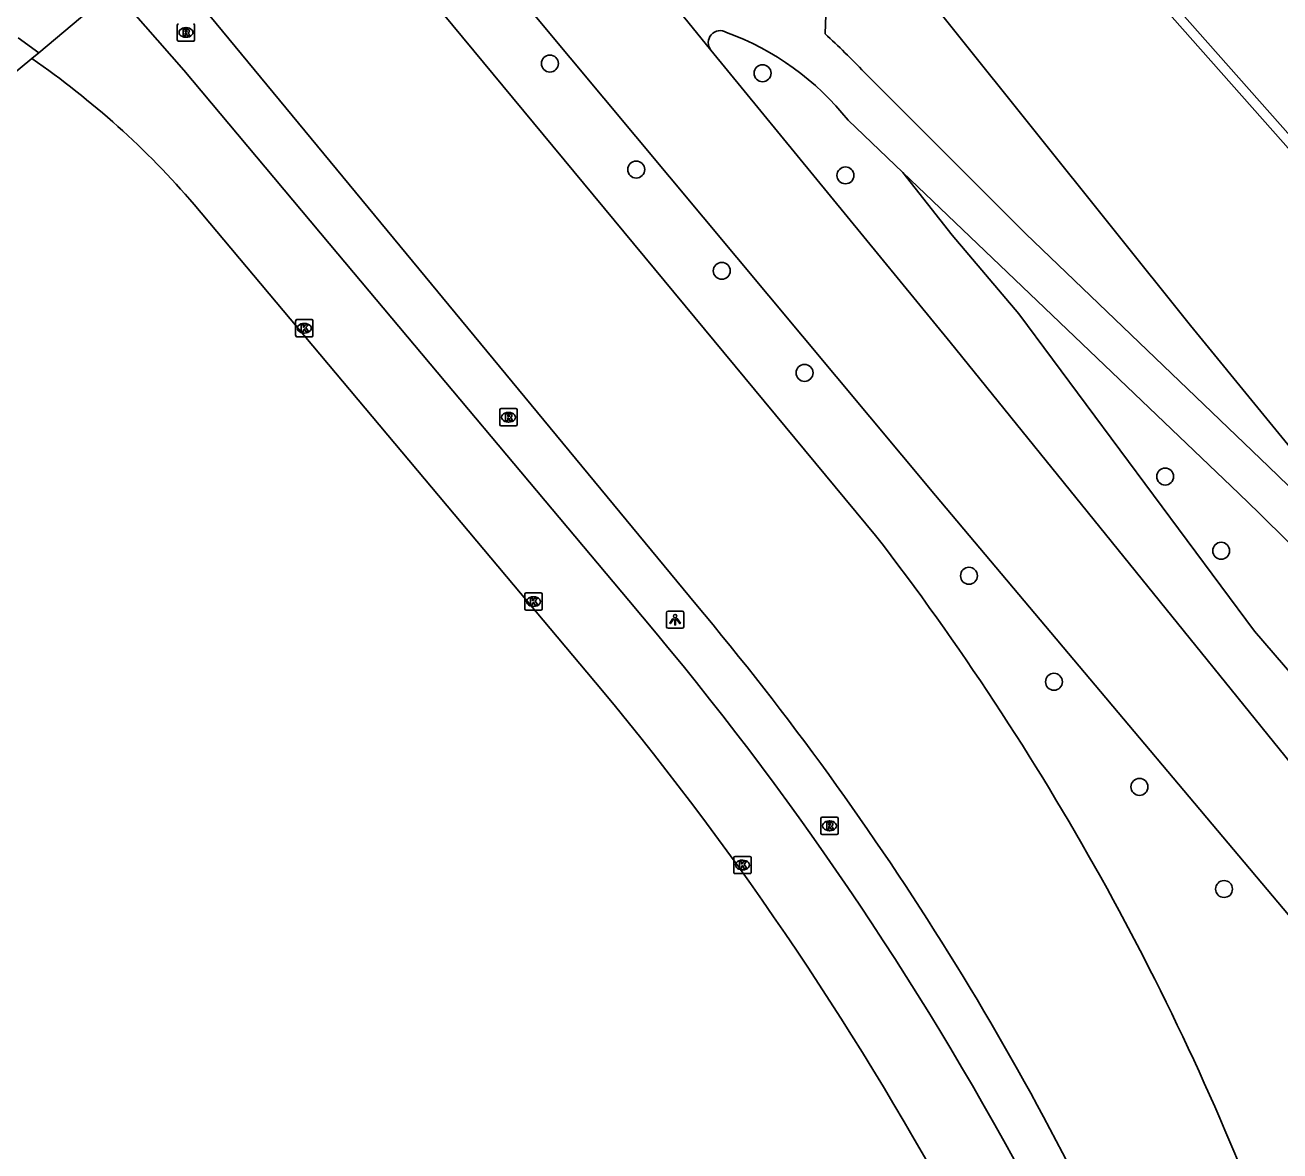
# Model space of a CAD drawing. Extents: x 155018 to 156648, y 383980 to 385733.
# Drawn here: x 155699.4 to 155771.9, y 385612 to 385677 of the extents above; entities that cross this region are included whole.
import ezdxf

# ---------------------------------------------------------------- set-up
doc = ezdxf.new("R2010")
doc.units = 0
for name, color, linetype in [('IMGEO_Boom', 7, 'Continuous'), ('IMGEO_Groenvoorziening', 7, 'Continuous'), ('IMGEO_Kademuur', 7, 'Continuous'), ('IMGEO_Kolk', 7, 'Continuous'), ('IMGEO_Lichtpunt', 7, 'Continuous'), ('IMGEO_Loofbos', 7, 'Continuous'), ('IMGEO_Rijbaan_lokaal_gesloten', 7, 'Continuous'), ('IMGEO_Rioolput', 7, 'Continuous'), ('IMGEO_Voetpad_open', 7, 'Continuous')]:
    doc.layers.add(name, color=color, linetype=linetype)

msp = doc.modelspace()

# ---------------------------------------------------------------- linework, layer by layer
at = {"layer": 'IMGEO_Boom'}
for centre in [(155729.699, 385674.803), (155741.986, 385674.242), (155734.687, 385668.678), (155746.772, 385668.346), (155739.626, 385662.831), (155744.412, 385656.935), (155765.246, 385650.945), (155768.479, 385646.663), (155753.909, 385645.22), (155758.821, 385639.094), (155763.758, 385633.019), (155768.646, 385627.123)]:
    msp.add_circle(centre, 0.489, dxfattribs=at)
at = {"layer": 'IMGEO_Groenvoorziening'}
for points in [[(155717.52, 385690.272), (155723.184, 385684.357), (155751.969, 385649.858), (155777.489, 385619.549), (155778.411, 385618.199)], [(155731.153, 385685.242), (155739, 385675.581)]]:
    msp.add_lwpolyline(points, dxfattribs=at)
at = {"layer": 'IMGEO_Kademuur'}
for points in [[(155778.366, 385663.111), (155779.703, 385661.596), (155780.115, 385661.96), (155775.31, 385667.406), (155759.06, 385685.786), (155745.203, 385701.57), (155728.647, 385719.656), (155725.486, 385723.35)], [(155777.422, 385664.181), (155774.898, 385667.042), (155758.648, 385685.423), (155744.793, 385701.203), (155728.235, 385719.291), (155725.067, 385722.993)]]:
    msp.add_lwpolyline(points, dxfattribs=at)
at = {"layer": 'IMGEO_Kolk'}
for p, q in [((155715.083, 385660.018), (155715.935, 385660.018)), ((155715.008, 385659.092), (155715.008, 385659.944)), ((155715.496, 385659.798), (155715.521, 385659.798)), ((155716.009, 385659.944), (155716.009, 385659.092)), ((155715.935, 385659.018), (155715.083, 385659.018)), ((155715.519, 385659.238), (155715.494, 385659.238)), ((155728.247, 385643.302), (155728.247, 385644.154)), ((155728.322, 385644.228), (155729.174, 385644.228)), ((155729.248, 385644.154), (155729.248, 385643.302)), ((155728.758, 385643.448), (155728.733, 385643.448)), ((155728.735, 385644.008), (155728.76, 385644.008)), ((155729.174, 385643.228), (155728.322, 385643.228)), ((155740.322, 385628.084), (155740.322, 385628.936)), ((155740.397, 385629.01), (155741.249, 385629.01)), ((155741.323, 385628.936), (155741.323, 385628.084)), ((155740.833, 385628.23), (155740.808, 385628.23)), ((155740.81, 385628.79), (155740.835, 385628.79)), ((155741.249, 385628.01), (155740.397, 385628.01))]:
    msp.add_line(p, q, dxfattribs=at)
for points in [[(155715.083, 385660.018), (155715.935, 385660.018)], [(155715.008, 385659.092), (155715.008, 385659.944)], [(155715.329, 385659.718), (155715.452, 385659.718), (155715.452, 385659.567), (155715.582, 385659.718), (155715.746, 385659.718), (155715.6, 385659.567), (155715.753, 385659.318), (155715.601, 385659.318), (155715.516, 385659.482), (155715.452, 385659.415), (155715.452, 385659.318), (155715.329, 385659.318), (155715.329, 385659.718)], [(155716.009, 385659.944), (155716.009, 385659.092)], [(155715.935, 385659.018), (155715.083, 385659.018)], [(155728.247, 385643.302), (155728.247, 385644.154)], [(155728.322, 385644.228), (155729.174, 385644.228)], [(155729.248, 385644.154), (155729.248, 385643.302)], [(155728.568, 385643.928), (155728.691, 385643.928), (155728.691, 385643.777), (155728.821, 385643.928), (155728.985, 385643.928), (155728.839, 385643.777), (155728.992, 385643.528), (155728.84, 385643.528), (155728.755, 385643.692), (155728.691, 385643.625), (155728.691, 385643.528), (155728.568, 385643.528), (155728.568, 385643.928)], [(155729.174, 385643.228), (155728.322, 385643.228)], [(155740.322, 385628.084), (155740.322, 385628.936)], [(155740.397, 385629.01), (155741.249, 385629.01)], [(155741.323, 385628.936), (155741.323, 385628.084)], [(155740.643, 385628.71), (155740.766, 385628.71), (155740.766, 385628.559), (155740.896, 385628.71), (155741.06, 385628.71), (155740.914, 385628.559), (155741.067, 385628.31), (155740.915, 385628.31), (155740.83, 385628.474), (155740.766, 385628.407), (155740.766, 385628.31), (155740.643, 385628.31), (155740.643, 385628.71)], [(155741.249, 385628.01), (155740.397, 385628.01)]]:
    msp.add_lwpolyline(points, dxfattribs=at)
for centre, start, end in [((155715.085, 385659.942), 91.55205, 178.44795), ((155715.085, 385659.942), 91.55205, 178.44795), ((155715.933, 385659.942), 1.55205, 88.44795), ((155715.933, 385659.942), 1.55205, 88.44795), ((155715.085, 385659.094), 181.55205, 268.44795), ((155715.085, 385659.094), 181.55205, 268.44795), ((155715.933, 385659.094), 271.55205, 358.44795), ((155715.933, 385659.094), 271.55205, 358.44795), ((155728.324, 385644.152), 91.55205, 178.44795), ((155728.324, 385644.152), 91.55205, 178.44795), ((155729.172, 385644.152), 1.55205, 88.44795), ((155729.172, 385644.152), 1.55205, 88.44795), ((155728.324, 385643.304), 181.55205, 268.44795), ((155728.324, 385643.304), 181.55205, 268.44795), ((155729.172, 385643.304), 271.55205, 358.44795), ((155729.172, 385643.304), 271.55205, 358.44795), ((155740.399, 385628.934), 91.55205, 178.44795), ((155740.399, 385628.934), 91.55205, 178.44795), ((155741.247, 385628.934), 1.55205, 88.44795), ((155741.247, 385628.934), 1.55205, 88.44795), ((155740.399, 385628.086), 181.55205, 268.44795), ((155740.399, 385628.086), 181.55205, 268.44795), ((155741.247, 385628.086), 271.55205, 358.44795), ((155741.247, 385628.086), 271.55205, 358.44795)]:
    msp.add_arc(centre, 0.0765, start, end, dxfattribs=at)
for centre, major_axis, ratio, start_param, end_param in [((155715.495, 385659.518), (-0.387, 0.002), 0.722429, 4.712389, 7.853982), ((155715.52, 385659.518), (-0.39, 0.002), 0.717154, 1.570796, 4.712389), ((155728.734, 385643.728), (-0.387, 0.002), 0.722429, 4.712389, 7.853982), ((155728.759, 385643.728), (-0.39, 0.002), 0.717154, 1.570796, 4.712389), ((155740.809, 385628.51), (-0.387, 0.002), 0.722429, 4.712389, 7.853982), ((155740.834, 385628.51), (-0.39, 0.002), 0.717154, 1.570796, 4.712389)]:
    msp.add_ellipse(centre, major_axis=major_axis, ratio=ratio, start_param=start_param, end_param=end_param, dxfattribs=at)
at = {"layer": 'IMGEO_Lichtpunt'}
for p, q in [((155736.431, 385643.083), (155736.431, 385642.276)), ((155736.431, 385643.083), (155736.431, 385642.276)), ((155737.333, 385643.178), (155736.525, 385643.178)), ((155737.333, 385643.178), (155736.525, 385643.178)), ((155737.427, 385642.276), (155737.427, 385643.083)), ((155737.427, 385642.276), (155737.427, 385643.083)), ((155736.525, 385642.182), (155737.333, 385642.182)), ((155736.525, 385642.182), (155737.333, 385642.182))]:
    msp.add_line(p, q, dxfattribs=at)
for points in [[(155736.805, 385642.747), (155736.844, 385642.719), (155736.656, 385642.457), (155736.618, 385642.484), (155736.805, 385642.747)], [(155736.907, 385642.699), (155736.954, 385642.699), (155736.954, 385642.377), (155736.907, 385642.377), (155736.907, 385642.699)], [(155737.017, 385642.719), (155737.055, 385642.746), (155737.242, 385642.484), (155737.203, 385642.456), (155737.017, 385642.719)]]:
    msp.add_lwpolyline(points, dxfattribs=at)
msp.add_circle((155736.93, 385642.881), 0.0994, dxfattribs=at)
for centre, start, end in [((155736.525, 385643.083), 90, 180), ((155736.525, 385643.083), 90, 180), ((155737.333, 385643.083), 0, 90), ((155737.333, 385643.083), 0, 90), ((155736.525, 385642.276), 180, 270), ((155736.525, 385642.276), 180, 270), ((155737.333, 385642.276), 270, 0), ((155737.333, 385642.276), 270, 360)]:
    msp.add_arc(centre, 0.0946, start, end, dxfattribs=at)
at = {"layer": 'IMGEO_Loofbos'}
for points in [[(155745.593, 385676.518), (155745.731, 385680.338), (155745.155, 385684.063), (155740.05, 385693.77)], [(155740.05, 385693.77), (155748.523, 385682.4), (155766.711, 385659.664), (155775.182, 385649.306), (155879.184, 385529.668), (155904.78, 385500), (155947.342, 385451.497), (155963.878, 385431.953), (155982.457, 385410.308), (155994.096, 385396.892), (156007.291, 385381.87), (156018.348, 385369.016), (156021.108, 385367.171), (156026.212, 385364.331), (156032.547, 385362.066), (156035.538, 385360.301), (156039.285, 385357.432), (156042.098, 385353.962), (156042.4, 385353.589)], [(155782.921, 385621.515), (155752.832, 385658.702), (155739, 385675.581)], [(155771.217, 385651.526), (155757.19, 385664.975), (155747.86, 385674.307)], [(155746.923, 385671.532), (155750.087, 385668.509)], [(155750.087, 385668.509), (155769.494, 385649.973)], [(155779.24, 385631.746), (155770.4, 385642.022), (155756.783, 385660.343), (155752.934, 385664.892), (155750.087, 385668.509)]]:
    msp.add_lwpolyline(points, dxfattribs=at)
for centre, radius, start, end in [((155739.54, 385676.013), 0.692, 59.01134, 218.67224), ((155734.432, 385661.636), 15.936, 38.3875, 69.94851), ((155709.226, 385636.962), 53.734, 44.02793, 47.40503), ((155642.727, 385517.41), 185.733, 38.25633, 46.22745), ((155629.378, 385504.132), 202.243, 38.79743, 46.1469)]:
    msp.add_arc(centre, radius, start, end, dxfattribs=at)
at = {"layer": 'IMGEO_Rijbaan_lokaal_gesloten'}
for points in [[(155748.511, 385647.549), (155716.531, 385686.127), (155714.986, 385688.079)], [(155707.284, 385680.911), (155708.589, 385679.357), (155738.127, 385643.575)], [(155700.167, 385675.414), (155704.503, 385679.083)], [(155734.248, 385643.784), (155717.453, 385663.817), (155708.554, 385674.422), (155704.816, 385678.698)], [(155698.978, 385676.29), (155700.167, 385675.414)], [(155700.167, 385675.414), (155699.773, 385675.089)], [(155709.147, 385666.66), (155732.735, 385638.573)]]:
    msp.add_lwpolyline(points, dxfattribs=at)
for centre, radius, start, end in [((155671.858, 385634.618), 49.165, 40.67255, 55.40437), ((155623.016, 385550.674), 158.536, 20.55241, 37.66626), ((155589.821, 385520.355), 189.984, 28.66629, 40.51746), ((155603.619, 385530.697), 175.596, 23.72369, 40.00298), ((155588.655, 385519.169), 187.127, 28.18346, 39.64978)]:
    msp.add_arc(centre, radius, start, end, dxfattribs=at)
at = {"layer": 'IMGEO_Rioolput'}
for p, q in [((155708.169, 385676.173), (155708.169, 385677.025)), ((155708.657, 385676.879), (155708.682, 385676.879)), ((155709.17, 385677.025), (155709.17, 385676.173)), ((155709.096, 385676.099), (155708.244, 385676.099)), ((155708.68, 385676.319), (155708.655, 385676.319)), ((155726.804, 385653.948), (155726.804, 385654.8)), ((155726.879, 385654.874), (155727.731, 385654.874)), ((155727.292, 385654.654), (155727.317, 385654.654)), ((155727.805, 385654.8), (155727.805, 385653.948)), ((155727.731, 385653.874), (155726.879, 385653.874)), ((155727.315, 385654.094), (155727.29, 385654.094)), ((155745.352, 385630.347), (155745.352, 385631.199)), ((155745.427, 385631.273), (155746.279, 385631.273)), ((155745.84, 385631.053), (155745.865, 385631.053)), ((155746.353, 385631.199), (155746.353, 385630.347)), ((155746.279, 385630.273), (155745.427, 385630.273)), ((155745.863, 385630.493), (155745.838, 385630.493))]:
    msp.add_line(p, q, dxfattribs=at)
for points in [[(155708.169, 385676.173), (155708.169, 385677.025)], [(155708.758, 385676.797), (155708.506, 385676.799), (155708.506, 385676.399)], [(155708.684, 385676.718), (155708.63, 385676.718), (155708.63, 385676.637)], [(155709.17, 385677.025), (155709.17, 385676.173)], [(155709.096, 385676.099), (155708.244, 385676.099)], [(155708.506, 385676.399), (155708.63, 385676.399), (155708.63, 385676.561), (155708.641, 385676.561)], [(155708.63, 385676.637), (155708.682, 385676.637)], [(155708.688, 385676.532), (155708.759, 385676.399), (155708.899, 385676.399), (155708.834, 385676.525)], [(155726.804, 385653.948), (155726.804, 385654.8)], [(155726.879, 385654.874), (155727.731, 385654.874)], [(155727.393, 385654.572), (155727.141, 385654.574), (155727.141, 385654.174)], [(155727.141, 385654.174), (155727.265, 385654.174), (155727.265, 385654.336), (155727.276, 385654.336)], [(155727.319, 385654.493), (155727.265, 385654.493), (155727.265, 385654.412)], [(155727.265, 385654.412), (155727.317, 385654.412)], [(155727.323, 385654.307), (155727.394, 385654.174), (155727.534, 385654.174), (155727.469, 385654.3)], [(155727.805, 385654.8), (155727.805, 385653.948)], [(155727.731, 385653.874), (155726.879, 385653.874)], [(155745.352, 385630.347), (155745.352, 385631.199)], [(155745.427, 385631.273), (155746.279, 385631.273)], [(155745.941, 385630.971), (155745.689, 385630.973), (155745.689, 385630.573)], [(155746.353, 385631.199), (155746.353, 385630.347)], [(155746.279, 385630.273), (155745.427, 385630.273)], [(155745.689, 385630.573), (155745.813, 385630.573), (155745.813, 385630.735), (155745.824, 385630.735)], [(155745.867, 385630.892), (155745.813, 385630.892), (155745.813, 385630.811)], [(155745.813, 385630.811), (155745.865, 385630.811)], [(155745.871, 385630.706), (155745.942, 385630.573), (155746.082, 385630.573), (155746.017, 385630.699)]]:
    msp.add_lwpolyline(points, dxfattribs=at)
for centre, radius, start, end in [((155708.246, 385677.023), 0.0765, 91.55205, 178.44795), ((155708.246, 385677.023), 0.0765, 91.55205, 178.44795), ((155708.69, 385676.622), 0.0964, 77.00612, 93.18647), ((155708.704, 385676.679), 0.0378, 276.66336, 79.67722), ((155708.757, 385676.687), 0.109, 350.36119, 89.41601), ((155708.755, 385676.687), 0.112, 277.58423, 350.98172), ((155709.094, 385677.023), 0.0765, 1.55205, 88.44795), ((155709.094, 385677.023), 0.0765, 1.55205, 88.44795), ((155708.246, 385676.175), 0.0765, 181.55205, 268.44795), ((155708.246, 385676.175), 0.0765, 181.55205, 268.44795), ((155708.64, 385676.508), 0.0533, 26.02933, 88.69889), ((155708.666, 385676.826), 0.19, 274.7715, 282.96867), ((155708.739, 385676.472), 0.108, 29.51342, 73.79051), ((155709.094, 385676.175), 0.0765, 271.55205, 358.44795), ((155709.094, 385676.175), 0.0765, 271.55205, 358.44795), ((155726.881, 385654.798), 0.0765, 91.55205, 178.44795), ((155726.881, 385654.798), 0.0765, 91.55205, 178.44795), ((155727.275, 385654.283), 0.0533, 26.02933, 88.69889), ((155727.301, 385654.601), 0.19, 274.7715, 282.96867), ((155727.325, 385654.397), 0.0964, 77.00612, 93.18647), ((155727.339, 385654.454), 0.0378, 276.66336, 79.67722), ((155727.392, 385654.462), 0.109, 350.36119, 89.41601), ((155727.39, 385654.462), 0.112, 277.58423, 350.98172), ((155727.374, 385654.247), 0.108, 29.51342, 73.79051), ((155727.729, 385654.798), 0.0765, 1.55205, 88.44795), ((155727.729, 385654.798), 0.0765, 1.55205, 88.44795), ((155726.881, 385653.95), 0.0765, 181.55205, 268.44795), ((155726.881, 385653.95), 0.0765, 181.55205, 268.44795), ((155727.729, 385653.95), 0.0765, 271.55205, 358.44795), ((155727.729, 385653.95), 0.0765, 271.55205, 358.44795), ((155745.429, 385631.197), 0.0765, 91.55205, 178.44795), ((155745.429, 385631.197), 0.0765, 91.55205, 178.44795), ((155746.277, 385631.197), 0.0765, 1.55205, 88.44795), ((155746.277, 385631.197), 0.0765, 1.55205, 88.44795), ((155745.429, 385630.349), 0.0765, 181.55205, 268.44795), ((155745.429, 385630.349), 0.0765, 181.55205, 268.44795), ((155745.823, 385630.682), 0.0533, 26.02933, 88.69889), ((155745.849, 385631), 0.19, 274.7715, 282.96867), ((155745.873, 385630.796), 0.0964, 77.00612, 93.18647), ((155745.887, 385630.853), 0.0378, 276.66336, 79.67722), ((155745.94, 385630.861), 0.109, 350.36119, 89.41601), ((155745.938, 385630.861), 0.112, 277.58423, 350.98172), ((155745.922, 385630.646), 0.108, 29.51342, 73.79051), ((155746.277, 385630.349), 0.0765, 271.55205, 358.44795), ((155746.277, 385630.349), 0.0765, 271.55205, 358.44795)]:
    msp.add_arc(centre, radius, start, end, dxfattribs=at)
for centre, major_axis, ratio, start_param, end_param in [((155708.656, 385676.599), (-0.387, 0.002), 0.722429, 4.712389, 7.853982), ((155708.681, 385676.599), (-0.39, 0.002), 0.717154, 1.570796, 4.712389), ((155727.291, 385654.374), (-0.387, 0.002), 0.722429, 4.712389, 7.853982), ((155727.316, 385654.374), (-0.39, 0.002), 0.717154, 1.570796, 4.712389), ((155745.839, 385630.773), (-0.387, 0.002), 0.722429, 4.712389, 7.853982), ((155745.864, 385630.773), (-0.39, 0.002), 0.717154, 1.570796, 4.712389)]:
    msp.add_ellipse(centre, major_axis=major_axis, ratio=ratio, start_param=start_param, end_param=end_param, dxfattribs=at)
at = {"layer": 'IMGEO_Voetpad_open'}
msp.add_lwpolyline([(155699.773, 385675.089), (155692.332, 385668.953)], dxfattribs=at)

doc.saveas('drawing.dxf')
